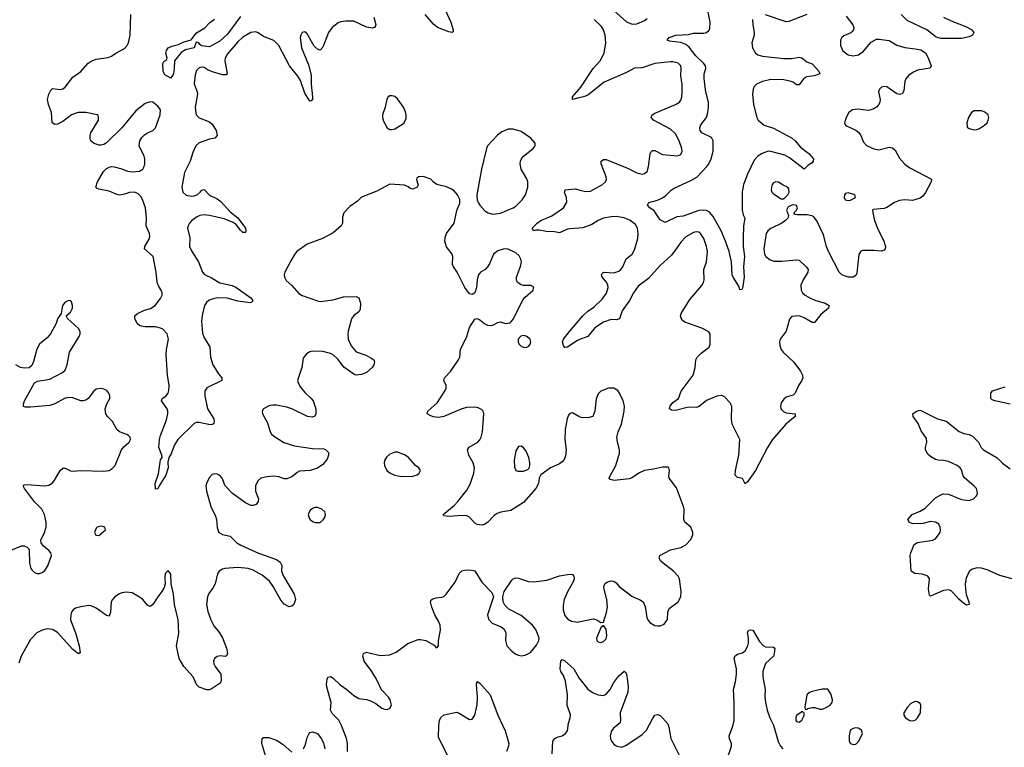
# Model space of a CAD drawing. Header units: inches. Extents: x 1449094 to 1618372, y 389908 to 534307.
# Tile 381 of 494: x 1575656 to 1583304, y 461662 to 467309. Entities that reach past the tile are written whole.
import ezdxf

# ---------------------------------------------------------------- set-up
doc = ezdxf.new("R2010")
doc.units = ezdxf.units.IN
doc.header["$MEASUREMENT"] = 0
doc.layers.add('B5476', color=7, linetype='Continuous')
doc.layers.add('B5486', color=7, linetype='Continuous')

msp = doc.modelspace()

# ---------------------------------------------------------------- linework, layer by layer
at = {"layer": 'B5476', "color": 5}
for points, elevation in [([(1578406, 467330), (1578421, 467270), (1578418.8, 467261.2), (1578412, 467250), (1578395.9, 467244.1), (1578350, 467251.3), (1578250, 467298.9), (1578190, 467298.7), (1578148.5, 467291.5), (1578130, 467283.7), (1578082.8, 467250), (1578054, 467210), (1578010, 467095.3), (1577990, 467073.2), (1577970, 467080.9), (1577943.3, 467103.3), (1577890, 467199.5), (1577870, 467214), (1577850, 467209.3), (1577839.5, 467190), (1577835.3, 467170), (1577845.8, 467090), (1577900, 466960), (1577918.7, 466878.7), (1577919.3, 466810), (1577930.3, 466709.7), (1577930, 466688), (1577919.8, 466680.2), (1577910, 466677.2), (1577870, 466738), (1577837.2, 466837.2), (1577816.8, 466870), (1577752, 466952), (1577670, 467109.6), (1577630, 467147.3), (1577550, 467178), (1577508.3, 467208.3), (1577490, 467215.4), (1577450, 467209.8), (1577390, 467174.8), (1577350, 467137.8), (1577270, 467045.4), (1577252.7, 467010), (1577250.2, 466990), (1577268, 466892), (1577258.6, 466881.5), (1577230, 466880.9), (1577161.6, 466901.6), (1577118.7, 466918.7), (1577090, 466937.6), (1577070, 466941.6), (1577050, 466935.6), (1577030, 466916), (1577018.7, 466881.3), (1577010.4, 466810.4), (1577035.3, 466750), (1577037.6, 466730), (1577018.3, 466630), (1577023.6, 466583.6), (1577030, 466567.7), (1577050, 466546.4), (1577130, 466516.4), (1577150, 466498), (1577182, 466450), (1577190.3, 466410), (1577170.8, 466390), (1577130, 466383.1), (1577050, 466354), (1577024.9, 466330), (1577000.4, 466279.6), (1576978.9, 466210), (1576936.7, 466123.3), (1576916.5, 466010), (1576922.4, 465970), (1576950, 465947.2), (1576990, 465940.3), (1577010, 465941.7), (1577034, 465950), (1577058.4, 465970), (1577070, 465987.3), (1577090, 465990.8), (1577130, 465948.5), (1577190, 465918.7), (1577218, 465898), (1577290, 465819.1), (1577350.5, 465770.5), (1577410, 465691), (1577413, 465667), (1577410, 465658), (1577390, 465658), (1577370, 465676), (1577338.6, 465718.6), (1577314.5, 465734.5), (1577243.2, 465763.2), (1577130.5, 465790.5), (1577090, 465794), (1577056.3, 465790), (1577030, 465777.1), (1576992.9, 465750), (1576974.3, 465730), (1576963.6, 465710), (1576958.5, 465690), (1576976.3, 465616.3), (1576974.9, 465550), (1576990, 465514.9), (1577044.9, 465430), (1577076.4, 465350), (1577092.6, 465332.6), (1577150, 465304), (1577210, 465267.1), (1577305.1, 465245.1), (1577334, 465234), (1577450.4, 465150), (1577466.8, 465130), (1577461, 465119), (1577447.1, 465112.9), (1577350, 465125), (1577267.6, 465147.6), (1577190, 465149.8), (1577150, 465141), (1577128.5, 465131.5), (1577106.7, 465113.3), (1577092.2, 465090), (1577072.5, 465012.5), (1577067.5, 464970), (1577075.8, 464875.8), (1577090, 464840.5), (1577132.2, 464770), (1577138.4, 464690), (1577154.9, 464630), (1577200.9, 464560.9), (1577227.3, 464530), (1577226, 464510), (1577110, 464452.3), (1577093.2, 464426.8), (1577093, 464390), (1577114, 464290), (1577163, 464210), (1577167.7, 464190), (1577164, 464176), (1577152.4, 464167.6), (1577135.3, 464164.7), (1577050, 464181.7), (1577030, 464182), (1577010, 464174.7), (1576885.5, 464050), (1576857.1, 464010), (1576830, 463935.3), (1576814, 463910), (1576806, 463874), (1576810.4, 463830), (1576790, 463775.3), (1576738, 463690), (1576730, 463668), (1576710, 463666), (1576707.3, 463710), (1576735.1, 463784.9), (1576745.8, 463874.2), (1576750, 463892), (1576762, 463910), (1576761.2, 463930), (1576737.6, 463990), (1576741.5, 464050), (1576750, 464082.8), (1576797.3, 464202.7), (1576806, 464250), (1576807.1, 464270), (1576801.1, 464290), (1576757.2, 464350), (1576762, 464370), (1576792.2, 464387.8), (1576809.8, 464410.2), (1576815, 464430), (1576815.9, 464470), (1576804.9, 464550), (1576794.1, 464710), (1576795.8, 464750), (1576811.2, 464830), (1576801.2, 464870), (1576766.7, 464906.7), (1576750, 464915.4), (1576710, 464925), (1576630, 464924.8), (1576590, 464933.8), (1576568, 464950), (1576549.8, 464990), (1576551.5, 465010), (1576570, 465028.5), (1576625.6, 465054.4), (1576671.9, 465068.1), (1576708.7, 465090), (1576750, 465144), (1576761.3, 465170), (1576762, 465190), (1576755.4, 465210), (1576737.8, 465237.8), (1576724.8, 465270), (1576716.5, 465350), (1576692.2, 465470), (1576625.1, 465530), (1576626.9, 465550), (1576664.5, 465610), (1576667.8, 465630), (1576665, 465650), (1576638.5, 465710), (1576642, 465770), (1576633.3, 465850), (1576610, 465914.5), (1576596.6, 465936.6), (1576576.6, 465956.6), (1576550.6, 465969.4), (1576510, 465968), (1576470, 465954.7), (1576430, 465947.6), (1576410, 465951.6), (1576350, 465978.7), (1576270, 465994), (1576258.4, 465998.4), (1576247.3, 466010), (1576261.3, 466050), (1576306.3, 466130), (1576327.7, 466152.3), (1576350, 466164.9), (1576370, 466170.4), (1576390, 466167), (1576450, 466151.8), (1576493.8, 466133.8), (1576528.4, 466128.4), (1576587, 466133), (1576611.8, 466148.2), (1576623.5, 466170), (1576627.9, 466190), (1576628.1, 466230), (1576623.2, 466250), (1576585, 466330), (1576589.8, 466370), (1576605.1, 466394.9), (1576625, 466415), (1576648.4, 466431.6), (1576690, 466450.2), (1576710.4, 466469.6), (1576747.4, 466570), (1576749.1, 466609.1), (1576730, 466638.7), (1576690, 466669.7), (1576670, 466672.6), (1576630, 466659.7), (1576559, 466601), (1576450.1, 466469.9), (1576330, 466353.3), (1576310, 466339.7), (1576290, 466334.7), (1576270, 466335.8), (1576229.4, 466350), (1576208.7, 466368.7), (1576202.4, 466390), (1576202.4, 466410), (1576209.7, 466430.3), (1576269.3, 466530), (1576269.2, 466550), (1576264.7, 466564.7), (1576258, 466570), (1576169.7, 466589.7), (1576110, 466588.3), (1576059.1, 466570), (1575990, 466519.6), (1575950, 466499.6), (1575930, 466497), (1575908, 466508), (1575902, 466590), (1575880.5, 466650), (1575873, 466690), (1575881.3, 466730), (1575896.6, 466763.4), (1575910, 466776.3), (1575970, 466768.4), (1575990, 466772.7), (1576010, 466786.4), (1576070, 466863), (1576130, 466906.4), (1576188.8, 466971.2), (1576210, 466988.5), (1576250, 467002), (1576343.6, 467016.4), (1576370, 467025.5), (1576402.7, 467050), (1576470, 467086.5), (1576492, 467108), (1576502.2, 467130), (1576513.7, 467190), (1576518, 467350)], 540), ([(1578958.7, 467390), (1579004.6, 467290), (1579022, 467230), (1579022, 467218), (1579014, 467210), (1578990, 467214), (1578902, 467250), (1578870, 467275.6), (1578805.6, 467350)], 540), ([(1577370, 467334.5), (1577270, 467195.8), (1577210, 467141.6), (1577130, 467099.5), (1577067.3, 467107.3), (1577055.5, 467115.5), (1577048, 467130), (1577026, 467134), (1577011.3, 467090), (1576943.5, 467076.5), (1576910, 467055.1), (1576857.1, 466990), (1576856, 466930), (1576850, 466889.2), (1576830, 466854.5), (1576782, 466882), (1576769.7, 466909.7), (1576767.3, 466970), (1576776, 466984), (1576799, 467001), (1576802, 467010), (1576792.3, 467050), (1576795.1, 467070), (1576809.2, 467090), (1576837.1, 467102.9), (1576890, 467117.4), (1576924.7, 467135.3), (1576987.4, 467152.6), (1577030, 467206.3), (1577093.8, 467246.2), (1577132.1, 467287.9), (1577170, 467313.4)], 520), ([(1580000, 466701.9), (1579948.7, 466690), (1579949.6, 466710), (1580000, 466767.9)], 540), ([(1580000, 464229.3), (1579950, 464257.2), (1579930, 464253.2), (1579919.9, 464240.1), (1579907.5, 464212.5), (1579891.7, 464128.3), (1579888.9, 464050), (1579901.3, 463970), (1579895.8, 463924.2), (1579884.1, 463895.9), (1579870, 463877.2), (1579850, 463862.7), (1579778, 463830), (1579703.5, 463776.5), (1579691, 463750), (1579686.8, 463710), (1579665.5, 463670), (1579570, 463560.7), (1579470, 463500.7), (1579392.4, 463487.6), (1579363.7, 463476.3), (1579340.3, 463459.7), (1579290, 463406), (1579270, 463392.7), (1579250, 463386.6), (1579209, 463390), (1579190, 463402.7), (1579150, 463449.3), (1579130, 463459.5), (1579090, 463461.3), (1578992.3, 463452.3), (1578950, 463458), (1578944, 463470), (1579030, 463538.4), (1579059.6, 463570), (1579130, 463658.4), (1579155.2, 463704.8), (1579182.7, 463790), (1579188.4, 463830), (1579177.7, 463870), (1579144.4, 463930), (1579134.7, 463970), (1579147.5, 463992.5), (1579214, 464030), (1579230.9, 464049.1), (1579241.3, 464070), (1579249.7, 464110), (1579262, 464250), (1579255.1, 464270), (1579243.6, 464283.6), (1579216.6, 464296.6), (1579190, 464300.7), (1579130, 464299.6), (1579090, 464289.6), (1578951, 464230), (1578910, 464222.9), (1578867.2, 464227.2), (1578838.6, 464238.6), (1578822, 464250), (1578825.2, 464270), (1578901.4, 464338.5), (1578960.7, 464430), (1578969.5, 464450), (1578969.5, 464469.5), (1578949.5, 464510), (1578955.1, 464530), (1579001, 464579), (1579065.4, 464670), (1579074, 464690), (1579079.7, 464750), (1579129.6, 464850), (1579150, 464921), (1579190, 464986), (1579210, 464990.7), (1579230, 464980.7), (1579269.1, 464949.1), (1579290, 464938.7), (1579310, 464934.9), (1579330, 464937.6), (1579370, 464959.1), (1579390, 464964), (1579430, 464950.6), (1579464.5, 464955.5), (1579492.3, 464987.7), (1579565.1, 465134.9), (1579583.1, 465156.9), (1579644, 465210), (1579648.7, 465230), (1579625.2, 465245.2), (1579570, 465247), (1579550, 465252), (1579523.7, 465270), (1579514, 465290), (1579514.7, 465310), (1579546.1, 465393.9), (1579552.4, 465430), (1579548.3, 465450), (1579535.7, 465475.7), (1579510, 465499.8), (1579450, 465527.6), (1579429.3, 465530.7), (1579410, 465528.6), (1579370, 465514.2), (1579336.9, 465490), (1579306, 465414), (1579290.2, 465389.8), (1579270.3, 465369.7), (1579234, 465350), (1579218.4, 465330), (1579208.8, 465290), (1579203.1, 465230), (1579190, 465189.2), (1579170, 465176), (1579150, 465182.7), (1579114.5, 465230), (1579052.6, 465350), (1579026.3, 465390), (1579017.4, 465410), (1579019.1, 465470), (1579015.4, 465490), (1578970, 465545.1), (1578958.4, 465590), (1578961.1, 465618.9), (1578970.7, 465649.3), (1579030.8, 465729.2), (1579050, 465827.3), (1579074.8, 465885.2), (1579074.1, 465914.1), (1579056.9, 465950), (1579030, 465980.7), (1579010, 465994.7), (1578970, 466012.8), (1578895.3, 466030), (1578870, 466049), (1578850, 466072.7), (1578790, 466093.2), (1578754, 466090), (1578741, 466079), (1578738, 466070), (1578750, 466026), (1578742, 466010), (1578710, 465994), (1578690, 465999), (1578672.3, 466012.3), (1578644.1, 466024.1), (1578530, 466033.2), (1578430, 465978), (1578310, 465932), (1578278.9, 465901.1), (1578220.9, 465859.1), (1578174.8, 465810), (1578163.5, 465776.5), (1578164, 465730), (1578153.4, 465710), (1578090, 465654.5), (1578007.8, 465612.2), (1577890, 465566), (1577809.4, 465510.6), (1577790, 465487.6), (1577761.2, 465438.8), (1577715.5, 465350), (1577710.5, 465330), (1577713, 465310), (1577724.6, 465284.6), (1577770, 465246.4), (1577823.5, 465183.5), (1577850, 465167.6), (1577970, 465127), (1577990, 465123.1), (1578090, 465134), (1578170, 465158), (1578270, 465160.7), (1578290, 465151), (1578303, 465110), (1578300.5, 465059.5), (1578290, 465041.2), (1578250, 465013.2), (1578232.8, 464987.2), (1578207.3, 464892.7), (1578204.2, 464870), (1578207.6, 464830), (1578230, 464777.1), (1578270, 464731.8), (1578344.6, 464704.6), (1578384.1, 464684.1), (1578406, 464670), (1578413, 464653), (1578407.7, 464630), (1578393.4, 464610), (1578348.7, 464571.3), (1578310, 464555.1), (1578270, 464549.6), (1578250, 464558.4), (1578173.5, 464613.5), (1578130, 464671.1), (1578090, 464707.1), (1578070, 464719.1), (1578010, 464734.8), (1577930, 464736.2), (1577908.3, 464731.7), (1577883.4, 464716.6), (1577859, 464681), (1577847.6, 464610), (1577814.9, 464510), (1577818.7, 464490), (1577837.4, 464457.4), (1577870, 464415.5), (1577920.5, 464370), (1577934.4, 464350), (1577955.8, 464290), (1577956.3, 464250), (1577947.9, 464232.1), (1577930, 464224.5), (1577890.4, 464229.6), (1577769.2, 464290), (1577730, 464302), (1577650, 464316.9), (1577622, 464318), (1577590, 464312.7), (1577550.9, 464289.1), (1577538, 464270), (1577541, 464250), (1577581.1, 464181.1), (1577602, 464110), (1577612.4, 464092.4), (1577634.9, 464074.9), (1577707.5, 464027.5), (1577790, 464000.9), (1577930, 463981.5), (1578018.7, 463978.7), (1578032.2, 463972.2), (1578053.4, 463950), (1578055.5, 463930), (1578042.9, 463897.1), (1578010, 463857), (1577970, 463827.3), (1577912, 463810), (1577830, 463804.2), (1577810, 463793.6), (1577770, 463760.5), (1577730, 463744.7), (1577710, 463746), (1577670, 463761.1), (1577630, 463767.3), (1577578.7, 463761.3), (1577530, 463749.5), (1577504.9, 463730), (1577486.7, 463690), (1577487.2, 463650), (1577510.5, 463590), (1577508, 463570), (1577493, 463547), (1577470, 463538.4), (1577450, 463539.6), (1577410, 463560.5), (1577310, 463631.2), (1577253, 463690), (1577229.3, 463750), (1577210, 463772.3), (1577190, 463782.7), (1577170, 463785.2), (1577150, 463779), (1577126.6, 463753.4), (1577108, 463710), (1577103, 463690), (1577108, 463650), (1577141.6, 463530), (1577176.7, 463456.7), (1577183.7, 463430), (1577188.5, 463368.5), (1577204, 463330), (1577230, 463313.4), (1577290, 463301.6), (1577342.4, 463250), (1577373, 463230), (1577510, 463167.6), (1577650, 463118.4), (1577679.5, 463099.5), (1577692.7, 463072.7), (1577690.5, 463030), (1577704.9, 462990), (1577786.8, 462850), (1577798.8, 462810), (1577786, 462770), (1577770, 462757.2), (1577750, 462753.2), (1577710, 462773.2), (1577684.2, 462804.2), (1577625.1, 462910), (1577596.9, 462950), (1577538.4, 462998.4), (1577470, 463037.1), (1577429.9, 463049.9), (1577350, 463057.8), (1577250, 463049.8), (1577230, 463045.4), (1577204.4, 463030), (1577191.4, 463008.6), (1577174.3, 462930), (1577159.1, 462900.9), (1577125, 462855), (1577113.8, 462830), (1577107.2, 462770), (1577117, 462717), (1577140.3, 462650), (1577165, 462604.9), (1577208, 462550), (1577230.4, 462510.3), (1577262, 462430), (1577270.8, 462390), (1577266, 462374), (1577253.7, 462366.3), (1577211.8, 462371.8), (1577190, 462366.6), (1577168.8, 462351.2), (1577161.6, 462330), (1577163.8, 462310), (1577173.4, 462290), (1577218.8, 462230), (1577220.7, 462179.3), (1577218.8, 462170), (1577205.8, 462154.2), (1577150, 462117.2), (1577130, 462109), (1577109.1, 462109.1), (1577050, 462128.7), (1577030, 462148), (1577002.7, 462210), (1576931.8, 462290), (1576894, 462350), (1576874, 462450), (1576892.9, 462547.1), (1576886.9, 462650), (1576857.4, 462770), (1576849.6, 462849.6), (1576833.6, 462930), (1576830, 463006), (1576810, 463033.2), (1576786.8, 463010), (1576782, 462978), (1576784.9, 462930), (1576778, 462902), (1576760.5, 462870), (1576729.1, 462830.9), (1576690, 462769.3), (1576670, 462754.5), (1576650, 462762.9), (1576610.8, 462810.8), (1576587.7, 462827.7), (1576530, 462860.5), (1576485.6, 462865.6), (1576450, 462861), (1576430, 462852.4), (1576395.8, 462830), (1576377.4, 462810), (1576366.7, 462790), (1576361.7, 462710), (1576350, 462680.9), (1576330, 462683.6), (1576250, 462741.7), (1576210, 462759.8), (1576190, 462762.7), (1576130, 462752.2), (1576090, 462740.7), (1576071.8, 462730), (1576058.5, 462710), (1576052.6, 462690), (1576051.4, 462650), (1576089.2, 462550), (1576116.9, 462450), (1576125.4, 462394.6), (1576114, 462386), (1576070, 462421.6), (1575950, 462552.3), (1575910, 462577.3), (1575870, 462581.1), (1575830, 462571.1), (1575790, 462551.5), (1575741, 462499), (1575668.5, 462370), (1575650, 462315.3)], 560), ([(1580000, 465691.3), (1579930, 465687.2), (1579910, 465682.5), (1579850, 465654.8), (1579810, 465661.8), (1579744.7, 465664.7), (1579690, 465676.2), (1579664.5, 465675.5), (1579650, 465669.5), (1579637.2, 465690), (1579674.5, 465730), (1579704.5, 465750), (1579790, 465786.5), (1579878.7, 465850), (1579906.5, 465893.5), (1579903.5, 465930), (1579887.8, 465970), (1579892.5, 465987.5), (1579970, 465997.4), (1580000, 465989.8)], 540), ([(1575585.2, 463190), (1575670, 463224.9), (1575690, 463224.9), (1575714.6, 463214.6), (1575724.9, 463204.9), (1575730.6, 463190.6), (1575733, 463090), (1575743, 463050), (1575750, 463038.8), (1575770, 463019.1), (1575790, 463010.5), (1575810, 463010.5), (1575830, 463018), (1575850, 463034), (1575874, 463070), (1575902, 463150), (1575898, 463170), (1575882, 463190), (1575842, 463222), (1575822, 463250), (1575821.2, 463270), (1575849.5, 463330), (1575860.7, 463370), (1575861.6, 463410), (1575849.6, 463470), (1575827, 463510), (1575770, 463566), (1575693.2, 463670), (1575684, 463690), (1575690, 463698), (1575710, 463702.8), (1575850, 463690.3), (1575882.7, 463697.3), (1575908, 463712), (1575923.7, 463730), (1575970, 463810.8), (1575990, 463827.3), (1576010, 463827.7), (1576050, 463808), (1576070, 463803.8), (1576130, 463810.4), (1576310, 463806), (1576350, 463810.5), (1576375.2, 463824.8), (1576398.4, 463850), (1576447.6, 463970), (1576465.9, 463994.1), (1576506, 464030), (1576516, 464050), (1576513.2, 464070), (1576501.2, 464081.2), (1576488.7, 464090), (1576431, 464111), (1576410, 464129.6), (1576375.8, 464190), (1576338.7, 464230), (1576326.3, 464250), (1576320.5, 464290), (1576332.7, 464327.3), (1576355.1, 464370), (1576356, 464390), (1576349.2, 464410), (1576334, 464430), (1576310, 464440.9), (1576290, 464446.6), (1576250, 464440.9), (1576230, 464422.7), (1576188.2, 464370), (1576170, 464356.3), (1576150, 464349.7), (1576130, 464351.2), (1576070, 464373.5), (1576030, 464376.4), (1576004.9, 464370), (1575930, 464328.2), (1575890, 464315.4), (1575741.2, 464301.2), (1575701.5, 464301.5), (1575686.3, 464306.3), (1575685.2, 464325.2), (1575692.7, 464350), (1575770, 464491.3), (1575795.5, 464504.5), (1575890, 464518.4), (1575987.3, 464570), (1576008, 464590), (1576025.7, 464630), (1576043.6, 464730), (1576118, 464850), (1576126.6, 464870), (1576126, 464890), (1576113.4, 464913.4), (1576028, 464990), (1576018, 465010), (1576050, 465038), (1576066, 465070), (1576066.6, 465090), (1576058.9, 465118.9), (1576050, 465129), (1576030, 465126), (1576006.6, 465113.4), (1575988.5, 465091.5), (1575978, 465030), (1575950, 464988), (1575938.8, 464950), (1575896, 464870), (1575870, 464839), (1575811, 464790), (1575788, 464752), (1575764.5, 464655.5), (1575750, 464624), (1575730, 464606.6), (1575690, 464604.5), (1575662, 464610), (1575626, 464630)], 560), ([(1580000, 464823.8), (1579982.5, 464817.5), (1579910, 464767), (1579890, 464765.2), (1579880.2, 464780.2), (1579873.2, 464810), (1579880.9, 464830), (1579925.1, 464890), (1580000, 464975.8)], 540), ([(1578203.1, 461630), (1578201.7, 461690), (1578194, 461730), (1578155.4, 461830), (1578133.5, 461873.5), (1578084.2, 461924.2), (1578069.7, 461949.7), (1578075.5, 462010), (1578046.2, 462110), (1578039.7, 462150), (1578043, 462190), (1578050, 462206.8), (1578070, 462210.5), (1578090, 462198.4), (1578145.5, 462145.5), (1578197.1, 462110), (1578250, 462064.4), (1578290, 462039.3), (1578350, 462032), (1578382, 462022), (1578422, 462002), (1578470, 461966.8), (1578490, 461958.8), (1578510, 461956), (1578530, 461964.7), (1578544, 461990), (1578532.3, 462030), (1578520.9, 462050), (1578467.3, 462107.3), (1578427.1, 462190), (1578391.1, 462250), (1578331.5, 462330), (1578321.6, 462370), (1578326.6, 462390), (1578350, 462400.7), (1578455.5, 462375.5), (1578530, 462379.6), (1578579.3, 462400.7), (1578670, 462466.4), (1578750, 462497.6), (1578770, 462498.4), (1578810.4, 462490.4), (1578875.3, 462455.3), (1578890, 462434), (1578902, 462438), (1578908, 462452), (1578909, 462490), (1578923.6, 462570), (1578921.7, 462610), (1578910, 462642), (1578881, 462690), (1578856.4, 462750), (1578846, 462790), (1578853.1, 462806.9), (1578865.2, 462814.8), (1578890, 462822), (1578933.9, 462826.1), (1578950, 462833), (1578969.7, 462850.3), (1579037.7, 462942.3), (1579069.6, 463010.4), (1579090, 463030.8), (1579110, 463037.3), (1579150, 463039.1), (1579190.4, 463030.4), (1579244.7, 462944.7), (1579323.4, 462863.4), (1579334.8, 462830), (1579288.5, 462690), (1579296.1, 462656.1), (1579326.4, 462626.4), (1579396.5, 462596.5), (1579419.4, 462579.4), (1579433.1, 462550), (1579430.3, 462490), (1579440.4, 462450), (1579475.5, 462410), (1579510, 462384.4), (1579530, 462376.4), (1579550, 462372.4), (1579583.3, 462376.7), (1579622.2, 462397.8), (1579670, 462453.7), (1579687.9, 462490), (1579690.6, 462510), (1579666.6, 462570), (1579638, 462610), (1579550, 462683.5), (1579455.2, 462735.2), (1579424.9, 462764.9), (1579412, 462790), (1579409.2, 462830), (1579419.3, 462870), (1579479.7, 462960.3), (1579490, 462970.4), (1579510, 462976.4), (1579530, 462974.4), (1579607.7, 462947.7), (1579650, 462946), (1579750, 462959.6), (1579850, 462993.8), (1579925.8, 463005.8), (1579950, 463002.8), (1579960.7, 462990), (1579963, 462970), (1579957.1, 462950), (1579910, 462869.4), (1579885.3, 462810), (1579877.1, 462762.9), (1579878, 462730), (1579890, 462685.5), (1579910, 462658.7), (1579942, 462642), (1579990, 462634.2), (1580000, 462636.2)], 560), ([(1579791.6, 461610), (1579797.6, 461710), (1579811.2, 461728.8), (1579837.7, 461742.3), (1579870, 461750.4), (1579896.2, 461770), (1579909.7, 461790.3), (1579918.5, 461850), (1579932.2, 461890), (1579932.9, 461912.9), (1579908.5, 461990), (1579909.8, 462070), (1579895.2, 462175.2), (1579878.7, 462218.7), (1579858, 462250), (1579853.3, 462270), (1579858, 462330), (1579870, 462344), (1579890, 462332.7), (1579960.3, 462270), (1580000, 462202.1)], 540), ([(1578995.6, 461570), (1578910, 461738), (1578911.2, 461830), (1578917.6, 461870), (1578926.7, 461893.3), (1578950, 461913), (1579050, 461933.4), (1579070, 461927.7), (1579150, 461877.3), (1579170, 461881), (1579190, 461911), (1579209.8, 461990.2), (1579212.8, 462050), (1579203.6, 462150), (1579210, 462171.3), (1579230, 462160.7), (1579310, 462068.2), (1579368.5, 461910), (1579426.7, 461790), (1579450.3, 461710), (1579455.3, 461690), (1579453.4, 461670), (1579436.9, 461630)], 540), ([(1577861.6, 461650), (1577876.6, 461683.4), (1577890, 461738), (1577903.7, 461770), (1577910, 461777.3), (1577930, 461782), (1577970, 461767.7), (1577997.6, 461730), (1578015.6, 461695.6), (1578026.5, 461650)], 560), ([(1577568.4, 461588.4), (1577536.2, 461690), (1577539, 461730), (1577550, 461738.8), (1577590, 461738.4), (1577650, 461717.6), (1577702.6, 461682.6), (1577770, 461623.8)], 560)]:
    msp.add_lwpolyline(points, dxfattribs=dict(at, elevation=elevation))
for points, elevation in [([(1578550, 466718), (1578530, 466717.2), (1578518, 466710), (1578507.5, 466692.5), (1578493.4, 466630), (1578473.4, 466570), (1578474, 466550), (1578481.1, 466521.1), (1578511.3, 466470), (1578530, 466456), (1578550, 466456), (1578570, 466462.8), (1578630, 466498.8), (1578641.2, 466510), (1578656.6, 466543.4), (1578658, 466570), (1578653.4, 466593.4), (1578638, 466630), (1578590, 466696), (1578570, 466712)], 560), ([(1579490, 466460.7), (1579450, 466459.6), (1579400.6, 466439.4), (1579366.4, 466413.6), (1579290.4, 466329.7), (1579280.5, 466310), (1579242.8, 466150), (1579207.2, 465950), (1579208.9, 465910), (1579216.5, 465890), (1579229.4, 465869.4), (1579270, 465826.7), (1579295.5, 465810), (1579330, 465799.1), (1579390, 465806.7), (1579489.5, 465850), (1579510, 465863.2), (1579559.7, 465910), (1579585.7, 465950), (1579604, 466010), (1579602, 466050), (1579594.3, 466074.3), (1579551.1, 466150), (1579542.6, 466190), (1579545.1, 466210), (1579553, 466230), (1579568.8, 466251.2), (1579645.2, 466310), (1579659.3, 466330), (1579659, 466350), (1579626, 466390), (1579550, 466440.7)], 560), ([(1579570, 464856.9), (1579547.5, 464852.5), (1579528.7, 464830), (1579527.4, 464810), (1579533.3, 464793.3), (1579550, 464776.4), (1579570, 464767), (1579590, 464764.4), (1579610, 464776.3), (1579622, 464790), (1579627, 464810), (1579620.9, 464830), (1579590, 464853.3)], 560), ([(1579550, 463999.3), (1579530, 463996), (1579510, 463962), (1579497.6, 463890), (1579498, 463838), (1579510, 463811), (1579523.8, 463803.8), (1579570, 463804), (1579602.7, 463817.3), (1579612.7, 463827.3), (1579619.3, 463850), (1579619.5, 463870), (1579611.6, 463910), (1579590, 463961.2), (1579570, 463986)], 560), ([(1578570, 463953.6), (1578530, 463937), (1578505.8, 463914.1), (1578490, 463888), (1578486, 463870), (1578488.2, 463850), (1578508, 463810), (1578530, 463793), (1578570, 463773), (1578591.9, 463768.1), (1578630, 463763.8), (1578710, 463766.8), (1578743.1, 463776.9), (1578758, 463790), (1578768, 463810), (1578755.3, 463830), (1578730, 463848.7), (1578675.1, 463910), (1578650, 463929.4), (1578592.9, 463952.9)], 580), ([(1577970, 463523.7), (1577950, 463522.7), (1577930, 463515.1), (1577910, 463497.2), (1577897.3, 463470), (1577900.7, 463450), (1577910, 463431.3), (1577930, 463414.8), (1577950, 463407.3), (1577990, 463407.7), (1578013.8, 463426.2), (1578029.3, 463450), (1578032, 463470), (1578026, 463490), (1578004, 463510)], 580), ([(1576290, 463377.2), (1576276, 463376), (1576258, 463370), (1576250, 463362), (1576236, 463330), (1576247.3, 463307.3), (1576270, 463306.8), (1576322, 463350), (1576318, 463370)], 560)]:
    msp.add_lwpolyline(points, close=True, dxfattribs=dict(at, elevation=elevation))
at = {"layer": 'B5486', "color": 5}
for points, elevation in [([(1581348.2, 467310), (1581349.3, 467270), (1581361.1, 467210), (1581359.7, 467190), (1581343.2, 467130), (1581347.5, 467090), (1581371.6, 467050), (1581390, 467036.9), (1581425.6, 467025.6), (1581590, 467007.8), (1581650, 467008.4), (1581710, 467019.1), (1581730, 467013.6), (1581770, 466983.1), (1581810, 466966.4), (1581863.8, 466910), (1581870.5, 466890), (1581826.6, 466873.4), (1581770, 466865.7), (1581759.4, 466860.6), (1581744.9, 466850), (1581710, 466802.7), (1581690, 466803.7), (1581663.8, 466823.8), (1581648.8, 466828.8), (1581590, 466842.3), (1581490, 466846.2), (1581426.4, 466830), (1581379.5, 466810), (1581361.5, 466790), (1581353.6, 466770), (1581347.6, 466730), (1581354.6, 466650), (1581381.5, 466550), (1581392.4, 466530), (1581439.5, 466490), (1581510, 466466.2), (1581654.6, 466390), (1581679.1, 466370), (1581720.4, 466320.5), (1581785.3, 466270), (1581822, 466230), (1581818.8, 466210), (1581810, 466199), (1581780.9, 466179.1), (1581750, 466149), (1581636.2, 466236.2), (1581597.8, 466257.8), (1581490, 466287.2), (1581470, 466287.8), (1581422.3, 466270), (1581389.2, 466250), (1581361.2, 466218.8), (1581307.8, 466110), (1581277.5, 466030), (1581266.5, 465973.5), (1581266.4, 465830), (1581275.2, 465795.2), (1581287.4, 465770), (1581276.9, 465710), (1581274.3, 465614.3), (1581276.3, 465550), (1581285.5, 465470), (1581277.4, 465390), (1581284, 465310), (1581270, 465226), (1581264.7, 465215.3), (1581250, 465213.2), (1581240.9, 465240.9), (1581198.7, 465310), (1581191.1, 465330), (1581185.5, 465430), (1581165.7, 465510), (1581138.8, 465590), (1581104.3, 465670), (1581078.2, 465718.2), (1581041.8, 465781.8), (1581014.5, 465814.5), (1580990, 465828.1), (1580970, 465831.7), (1580930, 465829), (1580810, 465784.8), (1580760.7, 465779.3), (1580670, 465736), (1580630, 465757), (1580584.6, 465824.6), (1580549.6, 465850), (1580532.3, 465870), (1580542.7, 465890), (1580610, 465907.4), (1580650, 465926.3), (1580675.5, 465944.4), (1580715, 465985), (1580739.1, 466000.9), (1580870, 466060.4), (1580914.1, 466085.9), (1580993, 466170), (1581008.2, 466190), (1581026.3, 466230), (1581043.1, 466290), (1581042.2, 466370), (1581030, 466394.3), (1580955.1, 466430), (1580941, 466450), (1580939.1, 466470), (1580946.9, 466493.1), (1580990, 466550.6), (1581001.8, 466590), (1581006.2, 466630), (1581007.2, 466670), (1580984.9, 466750), (1580971.5, 466850), (1580973.3, 466890), (1580985.8, 466930), (1580983.5, 466950), (1580969.8, 466970), (1580907.7, 467027.7), (1580854.9, 467094.9), (1580830, 467116.5), (1580790, 467132), (1580702.5, 467142.5), (1580683.7, 467150), (1580700.5, 467170), (1580753.2, 467190), (1580850, 467195.5), (1580890, 467205.2), (1580970, 467204.9), (1580989.8, 467210.2), (1581010, 467228.5), (1581016, 467244), (1581018.5, 467290), (1580990.9, 467430)], 520), ([(1580270, 467380.5), (1580370, 467292.7), (1580414.2, 467274.2), (1580450, 467277), (1580510, 467302), (1580530, 467318)], 540), ([(1581770, 467349.7), (1581630, 467295.6), (1581610, 467293.3), (1581450, 467346)], 520), ([(1582830, 467328.8), (1582890, 467299.5), (1583010, 467253.4), (1583051, 467230), (1583066, 467210), (1583056, 467190), (1583030, 467175.1), (1582970, 467162.6), (1582810, 467164), (1582774.6, 467174.6), (1582702, 467230), (1582550, 467303.6), (1582502.4, 467350)], 540), ([(1582075.8, 467335.8), (1582127.7, 467270), (1582134.9, 467250), (1582132.7, 467230), (1582122.3, 467217.7), (1582111.5, 467208.5), (1582056.5, 467183.5), (1582042, 467170), (1582030.5, 467150), (1582030.4, 467110), (1582038, 467090), (1582050, 467068.7), (1582090, 467037.4), (1582130, 467027.7), (1582170, 467036.5), (1582210, 467064.4), (1582270, 467134.9), (1582310, 467157.6), (1582330, 467158.7), (1582408.7, 467148.7), (1582470, 467112.4), (1582530, 467092.2), (1582610, 467084.4), (1582654.9, 467074.9), (1582691.7, 467051.7), (1582710, 467018.8), (1582736.3, 466950), (1582727.9, 466932.1), (1582630, 466918.5), (1582597.3, 466902.7), (1582562, 466878), (1582539.5, 466850), (1582531.7, 466830), (1582522.3, 466757.7), (1582510, 466732.7), (1582490, 466727.8), (1582470, 466733.6), (1582390, 466787.6), (1582370, 466791.2), (1582350, 466785.1), (1582333, 466770), (1582327, 466750), (1582338.4, 466690), (1582337.6, 466670), (1582328.5, 466650), (1582310.4, 466630), (1582286, 466614), (1582250, 466605.7), (1582166, 466614), (1582124.7, 466610), (1582094.8, 466590), (1582074, 466550), (1582062.8, 466510), (1582071, 466490), (1582082, 466482), (1582150, 466453), (1582174.8, 466434.8), (1582190.2, 466410.2), (1582210, 466359.1), (1582232.2, 466332.2), (1582290, 466307.6), (1582330, 466300.3), (1582410, 466318.9), (1582433.9, 466313.9), (1582455.8, 466295.8), (1582490, 466235.6), (1582530, 466189.1), (1582570, 466159.6), (1582733.5, 466073.5), (1582737.3, 466070), (1582734.9, 466050), (1582692.1, 465967.9), (1582670, 465939.8), (1582650, 465924.4), (1582590, 465906.2), (1582530, 465910.8), (1582490, 465906), (1582450, 465891.1), (1582390, 465851.1), (1582370, 465844), (1582284.9, 465835.1), (1582281, 465830), (1582282, 465810), (1582294.9, 465750), (1582317.4, 465690), (1582368.5, 465590), (1582380.4, 465550), (1582377.1, 465530), (1582370, 465519.3), (1582350, 465512), (1582290, 465518.7), (1582203.4, 465516.6), (1582188, 465512), (1582172.8, 465487.2), (1582157, 465343), (1582150, 465324), (1582130.4, 465309.6), (1582090, 465311.8), (1582070, 465317.6), (1582042.7, 465330), (1582020.7, 465350), (1581938.3, 465510), (1581922.2, 465550), (1581898.8, 465638.8), (1581848.7, 465748.7), (1581820.5, 465780.5), (1581808.2, 465788.2), (1581773.6, 465793.6), (1581693.6, 465793.6), (1581678, 465798), (1581668, 465810), (1581690, 465832), (1581697.2, 465850), (1581690, 465868), (1581670, 465872.7), (1581654, 465870), (1581624, 465856), (1581611.3, 465830), (1581626.8, 465790), (1581622, 465770), (1581604.9, 465750), (1581575.8, 465730), (1581490, 465689.7), (1581466, 465670), (1581453.1, 465650), (1581435.8, 465530), (1581440.3, 465490), (1581450.4, 465470), (1581484.4, 465444.4), (1581516.2, 465436.2), (1581574.7, 465434.7), (1581690, 465444.9), (1581710, 465441.6), (1581767.8, 465387.7), (1581780.4, 465370), (1581778.7, 465350), (1581740.8, 465290), (1581724, 465250), (1581724.6, 465210), (1581735.3, 465190), (1581757.6, 465170), (1581792.7, 465150), (1581832.6, 465132.6), (1581911, 465110), (1581944, 465090), (1581937.3, 465070), (1581878.2, 465021.8), (1581830, 464958), (1581810, 464958.4), (1581750, 464995.8), (1581710, 465009.7), (1581654, 465006), (1581634.9, 464985.1), (1581608.2, 464891.8), (1581563.6, 464830), (1581558.3, 464810), (1581561, 464781), (1581571.7, 464750), (1581586, 464730), (1581668.4, 464650), (1581720.3, 464580.2), (1581735.3, 464550), (1581737.6, 464530), (1581732.2, 464510), (1581703.8, 464470), (1581679.1, 464410), (1581664.1, 464395.9), (1581610, 464379.6), (1581590, 464365.1), (1581570, 464336), (1581564.9, 464310), (1581568.4, 464288.4), (1581587.6, 464267.6), (1581610, 464258.9), (1581678, 464250), (1581678.8, 464230), (1581606, 464170), (1581503.7, 464050), (1581464.6, 463990), (1581370.2, 463809.8), (1581310, 463721.2), (1581290, 463708), (1581269, 463749), (1581230, 463755.3), (1581214, 463774), (1581215.1, 463810), (1581240.5, 463930), (1581249.4, 464050), (1581189.7, 464170), (1581185.1, 464210), (1581186, 464310), (1581175.3, 464335.3), (1581130, 464382.9), (1581110, 464393.3), (1581070, 464387.3), (1580990, 464352.4), (1580932.3, 464307.7), (1580910, 464300.5), (1580850, 464301.7), (1580750, 464276), (1580719, 464279), (1580704, 464290), (1580709.3, 464310), (1580730, 464338.8), (1580773.2, 464370), (1580794.9, 464425.1), (1580886.3, 464550), (1580902, 464610), (1580908, 464670), (1580917.6, 464690), (1580950, 464721.6), (1581010, 464768), (1581018.4, 464790), (1581018.4, 464870), (1581007.7, 464887.7), (1580954.6, 464914.6), (1580822.4, 464962.4), (1580800.1, 464980.1), (1580788, 465010), (1580794.3, 465030), (1580861.5, 465138.5), (1580954.1, 465245.9), (1580967.4, 465270), (1580972.1, 465290), (1580969.8, 465370), (1580990.9, 465430), (1580997.1, 465510), (1580989.8, 465549.8), (1580970.8, 465610), (1580942.9, 465650), (1580930, 465658.9), (1580910, 465662.6), (1580890, 465658.5), (1580830, 465622.7), (1580790, 465583.1), (1580755.6, 465530), (1580717.7, 465482.3), (1580630, 465402), (1580539, 465301), (1580460.2, 465239.8), (1580423.2, 465190), (1580391.3, 465130), (1580336.5, 465050), (1580313.7, 464986.3), (1580290, 464980.5), (1580250, 464981.5), (1580190, 464961), (1580122.2, 464917.8), (1580070, 464849.3), (1580000, 464823.8)], 540), ([(1580000, 466767.9), (1580014.9, 466785.1), (1580110, 466931.6), (1580164.4, 466990), (1580196.4, 467050), (1580208.6, 467130), (1580204.2, 467190), (1580190.7, 467230.7), (1580176.2, 467256.2), (1580117, 467310)], 540), ([(1580000, 465989.8), (1580050, 465977), (1580090, 465979.5), (1580182, 466030), (1580206, 466050), (1580213.5, 466070), (1580212.1, 466090), (1580171.2, 466190), (1580172, 466210), (1580190, 466224.4), (1580210, 466223.7), (1580375.8, 466155.8), (1580450, 466120.3), (1580490, 466110.4), (1580510, 466114.9), (1580530, 466130.8), (1580540.4, 466170), (1580552.1, 466267.9), (1580557.7, 466282.3), (1580570, 466295.3), (1580590, 466293.1), (1580650, 466262.2), (1580766.3, 466253.7), (1580790, 466264), (1580800.7, 466290), (1580798, 466310), (1580778.3, 466370), (1580750, 466422.9), (1580710, 466458.7), (1580578.4, 466530), (1580560.7, 466550), (1580567.6, 466570), (1580590, 466584.6), (1580748.9, 466651.1), (1580779.6, 466670), (1580790, 466684.9), (1580799.1, 466710), (1580802, 466750), (1580800.3, 466810), (1580790.7, 466870), (1580793.1, 466933.1), (1580790, 466952), (1580770, 466971.3), (1580730, 466982.6), (1580710, 466983.1), (1580590, 466968.7), (1580490, 466936.5), (1580430, 466933.8), (1580370, 466899.4), (1580195.5, 466824.5), (1580070, 466723.5), (1580034.8, 466710), (1580000, 466701.9)], 540), ([(1580000, 464975.8), (1580030, 465010.2), (1580070, 465047.9), (1580118.4, 465081.6), (1580180, 465140), (1580214.2, 465185.8), (1580226.6, 465230), (1580225.1, 465250), (1580212.9, 465272.9), (1580181.3, 465310), (1580174.5, 465330), (1580180.1, 465339.9), (1580190, 465350.4), (1580270, 465345.5), (1580310, 465358.3), (1580328, 465372), (1580341.7, 465390), (1580365.6, 465454.4), (1580412.4, 465490), (1580430, 465524), (1580458.3, 465610), (1580461, 465650), (1580454.2, 465690), (1580439.7, 465719.7), (1580398, 465750), (1580350, 465771.9), (1580290, 465781.2), (1580250, 465779.5), (1580190, 465768), (1580150, 465751.7), (1580100.9, 465719.1), (1580030, 465693.1), (1580000, 465691.3)], 540), ([(1580000, 462636.2), (1580110, 462658.7), (1580138, 462650), (1580170, 462631.3), (1580190, 462634), (1580213, 462707), (1580220.4, 462750), (1580215.3, 462810), (1580195.1, 462890), (1580194, 462910), (1580200.9, 462930), (1580215.6, 462944.4), (1580250, 462953), (1580270, 462950.6), (1580290, 462937.3), (1580313, 462910), (1580410, 462835.3), (1580430, 462823.7), (1580470.8, 462810), (1580499.1, 462790), (1580515.1, 462755.1), (1580526.7, 462670), (1580534.4, 462650), (1580550.6, 462630), (1580590, 462606.7), (1580610, 462603.8), (1580630, 462603.8), (1580662.7, 462617.3), (1580686.3, 462653.7), (1580689.6, 462710.4), (1580700.1, 462739.9), (1580770, 462790.8), (1580791.4, 462828.6), (1580793.3, 462870), (1580779.5, 462970), (1580769.5, 462990), (1580735.1, 463030), (1580653.2, 463090), (1580634, 463110), (1580624, 463130), (1580629, 463150), (1580710, 463193.4), (1580790, 463213), (1580830, 463233.4), (1580870, 463274.8), (1580883.6, 463310), (1580885.6, 463330), (1580869.6, 463370), (1580822.9, 463410), (1580813.3, 463430), (1580817.4, 463510), (1580812.8, 463530), (1580757, 463677), (1580701.2, 463750), (1580697.2, 463770), (1580702, 463810), (1580698, 463830), (1580690, 463835.3), (1580650, 463837.2), (1580579.9, 463820.1), (1580510, 463811.2), (1580470, 463793), (1580410, 463753.3), (1580390, 463746.6), (1580273, 463733), (1580241.3, 463741.3), (1580235.1, 463750), (1580242, 463770), (1580287.1, 463850), (1580314.6, 463945.4), (1580315.4, 463970), (1580299.1, 464030), (1580294.7, 464070), (1580303.1, 464110), (1580329.7, 464170), (1580351.6, 464270), (1580354, 464310), (1580342.7, 464350), (1580316, 464410), (1580301.2, 464430), (1580270, 464449.3), (1580230, 464449.4), (1580170, 464426.6), (1580150, 464406), (1580134.3, 464365.7), (1580122, 464270), (1580107.3, 464230), (1580079.6, 464220.4), (1580030, 464218.4), (1580010, 464223.7), (1580000, 464229.3)], 560), ([(1583350, 464325.1), (1583229.7, 464349.7), (1583210, 464358), (1583198, 464370), (1583198, 464410), (1583211.9, 464428.1), (1583310, 464459.5)], 540), ([(1583410, 462955.6), (1583270, 462995.8), (1583170, 463040.4), (1583127.3, 463052.7), (1583090, 463054), (1583050, 463042.9), (1583030, 463025.2), (1583006.7, 462973.3), (1582998.3, 462930), (1583001.5, 462890), (1583007.5, 462847.5), (1583027.3, 462790), (1583030, 462769.4), (1583010, 462766), (1582990, 462777), (1582950, 462811.8), (1582910, 462858.7), (1582890, 462875.1), (1582870, 462883.6), (1582830, 462878.7), (1582730, 462835.3), (1582722.7, 462842.7), (1582713.6, 462890), (1582722.7, 462970), (1582709.5, 462989.5), (1582695.9, 462995.9), (1582664.8, 463004.8), (1582608, 463010), (1582579, 463030), (1582573.2, 463150), (1582577.2, 463170), (1582604.1, 463235.9), (1582630, 463251), (1582749.4, 463270.6), (1582770, 463281), (1582805.2, 463330), (1582809.2, 463350), (1582806, 463370), (1582793.8, 463393.8), (1582768, 463410), (1582730, 463414), (1582670, 463399.5), (1582596.5, 463396.5), (1582566.3, 463406.3), (1582555.3, 463430), (1582589, 463470), (1582650, 463495.5), (1582690, 463518), (1582770, 463599.3), (1582810, 463622.4), (1582830, 463628.2), (1582870, 463625.5), (1582970, 463586), (1583030, 463578), (1583064, 463590), (1583085.2, 463610), (1583094.5, 463630), (1583094, 463650), (1583086.6, 463670), (1583070, 463689.3), (1582994.3, 463754.3), (1582984.5, 463770), (1582970, 463816), (1582960.7, 463830), (1582937, 463850), (1582870, 463879.7), (1582830, 463888), (1582790, 463889.6), (1582770, 463896.9), (1582730, 463918), (1582710, 463936.2), (1582691.3, 463970), (1582691.2, 463990), (1582701.3, 464030), (1582699.7, 464059.7), (1582657.7, 464117.7), (1582635.1, 464175.1), (1582596, 464230), (1582594, 464250), (1582622, 464270), (1582650, 464278.8), (1582784.7, 464210), (1582853.1, 464193.1), (1582953.7, 464113.7), (1582990, 464098.4), (1583030, 464088.4), (1583055.6, 464075.6), (1583103, 464030), (1583123, 463990), (1583142, 463970), (1583248.2, 463908.2), (1583290, 463866.7), (1583350, 463823.8)], 540), ([(1581142.9, 461550), (1581183.7, 461670), (1581183.7, 461690), (1581168.2, 461728.2), (1581166.3, 461750), (1581194.9, 461825.1), (1581205.7, 461870), (1581206, 462010), (1581199.7, 462110), (1581215.8, 462170), (1581223, 462230), (1581222.4, 462270), (1581206, 462350), (1581209.5, 462370), (1581230, 462384.9), (1581270, 462395.5), (1581292, 462410), (1581311.8, 462450), (1581316.2, 462470), (1581317.2, 462510), (1581310, 462554), (1581318, 462570), (1581330, 462574), (1581350.6, 462570), (1581401.8, 462481.8), (1581430, 462452.2), (1581450, 462442.6), (1581510, 462438.8), (1581521, 462430), (1581517.3, 462390), (1581510.8, 462370), (1581448.3, 462311.7), (1581429.2, 462250), (1581428, 462210), (1581447.4, 462110), (1581444.8, 462055.2), (1581449.2, 462010.8), (1581461.5, 461950), (1581483.2, 461890), (1581510, 461834.4), (1581546.9, 461706.9), (1581565, 461670), (1581582.8, 461650)], 540), ([(1580000, 462202.1), (1580008.1, 462188.1), (1580070, 462113.4), (1580110, 462085.7), (1580150.3, 462070.3), (1580190, 462064.9), (1580210, 462074.4), (1580241.1, 462110), (1580270, 462165.5), (1580310, 462217.1), (1580350, 462254), (1580363, 462243), (1580370.3, 462230.3), (1580378, 462178), (1580382.8, 462130), (1580379.6, 462090), (1580319.7, 461930), (1580322.6, 461870), (1580317.1, 461850), (1580267.4, 461810), (1580250, 461783.7), (1580241.8, 461750), (1580243.9, 461730), (1580252.9, 461710), (1580270, 461687.2), (1580290, 461672), (1580330, 461663.1), (1580364, 461676), (1580490, 461760.4), (1580524.2, 461795.8), (1580570, 461884), (1580589.7, 461910.3), (1580610, 461916.3), (1580630, 461907.7), (1580650, 461890.6), (1580690, 461842.8), (1580698.6, 461818.5), (1580714.6, 461730), (1580783.7, 461590)], 540)]:
    msp.add_lwpolyline(points, dxfattribs=dict(at, elevation=elevation))
for points, elevation in [([(1583130, 466600.9), (1583070, 466600.7), (1583050, 466589.6), (1583025, 466550), (1583012.2, 466510), (1583016.3, 466476.3), (1583030, 466464), (1583070, 466454), (1583090, 466456.3), (1583110, 466465.5), (1583149.2, 466490), (1583169.2, 466510), (1583179.3, 466530), (1583182.7, 466550), (1583179, 466570), (1583152.1, 466592.1)], 560), ([(1581530, 466051.3), (1581510, 466043.7), (1581500.4, 466030), (1581494.9, 466010), (1581493.4, 465990), (1581499.1, 465970), (1581510, 465957.3), (1581570, 465918.8), (1581590, 465918.8), (1581622.7, 465950), (1581631.8, 465970), (1581630, 465995.3), (1581619, 466010), (1581585.1, 466025.1), (1581550, 466049.3)], 540), ([(1582090, 465966), (1582070, 465959.3), (1582063, 465950), (1582059.1, 465930), (1582067.3, 465910), (1582090, 465904.9), (1582110, 465907.7), (1582148.7, 465930), (1582142, 465950)], 540), ([(1580190, 462608), (1580170, 462588), (1580136, 462510), (1580138, 462490), (1580150, 462481), (1580170, 462476), (1580190, 462482.8), (1580210, 462504.7), (1580216.2, 462530), (1580210, 462578)], 560), ([(1581890, 462114), (1581810, 462094), (1581790, 462086), (1581770.8, 462070), (1581754, 461974), (1581758, 461958), (1581770, 461954), (1581778, 461962), (1581810, 461971), (1581830, 461970.8), (1581870, 461958.4), (1581890, 461958.7), (1581910, 461965.7), (1581952.3, 461990), (1581966, 462010), (1581969.1, 462029.1), (1581956.5, 462076.5), (1581933.6, 462113.6)], 560), ([(1582610, 462018), (1582578.8, 462001.2), (1582548.5, 461971.5), (1582523, 461930), (1582523, 461910), (1582536.3, 461890), (1582570, 461870.4), (1582590, 461868.2), (1582610, 461873.4), (1582629.7, 461890.3), (1582651.6, 461930), (1582656.2, 461990), (1582650, 462001.2), (1582630, 462015.1)], 560), ([(1581738, 461938), (1581730, 461938), (1581690, 461908), (1581684, 461890), (1581684, 461870), (1581690, 461861), (1581710, 461856), (1581730, 461871.3), (1581748, 461908), (1581748, 461928)], 560), ([(1582150, 461813.2), (1582130, 461809), (1582105.8, 461794.2), (1582097.3, 461750), (1582098.8, 461710), (1582110, 461691.3), (1582130, 461682.8), (1582150, 461687.3), (1582172.7, 461710), (1582202, 461770), (1582194.6, 461794.6), (1582169.1, 461809.1)], 560)]:
    msp.add_lwpolyline(points, close=True, dxfattribs=dict(at, elevation=elevation))

doc.saveas('drawing.dxf')
